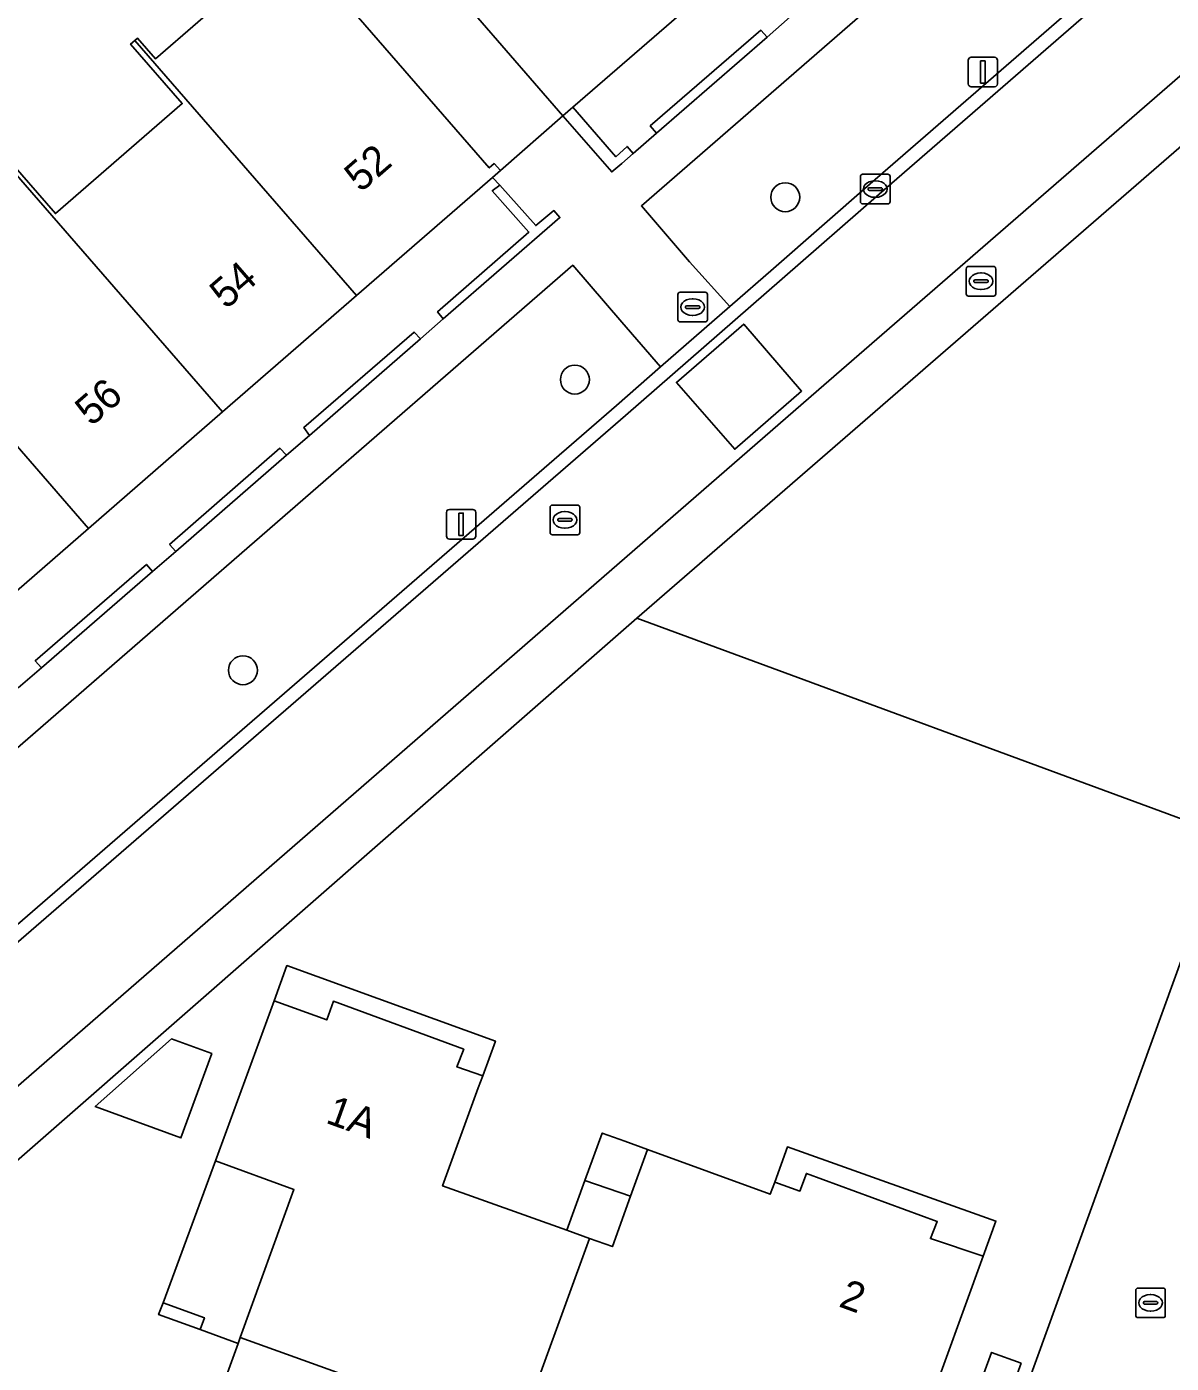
# Model space of a CAD drawing. Extents: x 155887 to 156869, y 383880 to 384678.
# Drawn here: x 156651.44 to 156690.14, y 384155.57 to 384200.77 of the extents above; entities that cross this region are included whole.
import ezdxf

# ---------------------------------------------------------------- set-up
doc = ezdxf.new("R2010")
doc.units = 0
for name, color, linetype in [('IMGEO_Boom', 7, 'Continuous'), ('IMGEO_Erf', 7, 'Continuous'), ('IMGEO_Groenvoorziening', 7, 'Continuous'), ('IMGEO_Hek', 7, 'Continuous'), ('IMGEO_Kolk', 7, 'Continuous'), ('IMGEO_Lichtmast', 7, 'Continuous'), ('IMGEO_Muur', 7, 'Continuous'), ('IMGEO_Pand', 7, 'Continuous'), ('IMGEO_Pand_nummerreeks', 7, 'Continuous'), ('IMGEO_Pand_overbouw', 7, 'Continuous'), ('IMGEO_Parkeervlak_open', 7, 'Continuous'), ('IMGEO_Rijbaan_lokaal_gesloten', 7, 'Continuous'), ('IMGEO_Rijbaan_lokaal_open', 7, 'Continuous'), ('IMGEO_Rioolput', 7, 'Continuous'), ('IMGEO_Voetpad_open', 7, 'Continuous')]:
    doc.layers.add(name, color=color, linetype=linetype)

msp = doc.modelspace()

# ---------------------------------------------------------------- linework, layer by layer
at = {"layer": 'IMGEO_Boom'}
for centre in [(156677.091, 384195.006), (156669.977, 384188.837), (156658.755, 384179.009)]:
    msp.add_circle(centre, 0.489, dxfattribs=at)
at = {"layer": 'IMGEO_Erf'}
for points in [[(156650.665, 384196.463), (156652.414, 384194.45), (156656.7, 384198.17), (156654.952, 384200.184), (156655.097, 384200.31), (156655.187, 384200.388), (156655.795, 384199.686), (156660.088, 384203.414)], [(156674.33, 384201.888), (156669.908, 384198.049), (156671.362, 384196.375), (156671.741, 384196.723), (156671.948, 384196.487), (156672.733, 384197.167), (156672.526, 384197.415), (156676.268, 384200.655), (156676.476, 384200.422), (156677.253, 384201.108)], [(156651.155, 384178.41), (156651.946, 384179.09), (156651.731, 384179.333), (156655.487, 384182.587), (156655.69, 384182.347), (156656.483, 384183.03), (156656.272, 384183.26), (156659.997, 384186.518), (156660.221, 384186.281), (156661.002, 384186.952), (156660.807, 384187.216), (156664.541, 384190.446), (156664.757, 384190.213), (156665.529, 384190.889), (156665.332, 384191.131), (156668.425, 384193.825), (156667.184, 384195.223), (156667.438, 384195.416), (156667.193, 384195.678), (156662.588, 384191.677), (156658.059, 384187.743), (156653.529, 384183.808), (156648.999, 384179.873)], [(156657.61, 384153.548), (156658.588, 384156.243), (156658.663, 384156.449), (156660.479, 384161.452), (156657.829, 384162.416), (156659.809, 384167.836), (156661.589, 384167.187), (156661.813, 384167.817), (156666.222, 384166.192), (156665.989, 384165.596), (156666.868, 384165.297), (156666.709, 384164.886), (156665.504, 384161.573), (156669.703, 384160.072), (156670.316, 384161.754), (156670.901, 384163.359), (156671.665, 384163.081), (156672.432, 384162.801), (156676.583, 384161.289), (156676.734, 384161.702), (156677.585, 384161.395), (156677.806, 384161.995), (156682.227, 384160.372), (156681.996, 384159.791), (156683.784, 384159.195), (156681.815, 384153.766)]]:
    msp.add_lwpolyline(points, dxfattribs=at)
for points in [[(156692.007, 384173.426), (156672.069, 384180.768), (156640.231, 384152.904), (156671.388, 384117.021), (156671.62, 384117.179)], [(156656.658, 384163.195), (156653.757, 384164.255), (156656.343, 384166.54), (156657.699, 384166.045)], [(156657.449, 384157.115), (156657.302, 384156.711), (156655.901, 384157.218), (156656.051, 384157.621)], [(156685.065, 384155.579), (156684.246, 384153.323), (156683.245, 384153.687), (156684.064, 384155.942)]]:
    msp.add_lwpolyline(points, close=True, dxfattribs=at)
at = {"layer": 'IMGEO_Groenvoorziening'}
msp.add_lwpolyline([(156703.377, 384207.942), (156672.069, 384180.768), (156692.007, 384173.426), (156704.035, 384206.61), (156704.056, 384206.716)], dxfattribs=at)
at = {"layer": 'IMGEO_Hek'}
msp.add_lwpolyline([(156672.069, 384180.768), (156692.007, 384173.426)], dxfattribs=at)
at = {"layer": 'IMGEO_Kolk'}
for p, q in [((156679.631, 384194.856), (156679.631, 384195.708)), ((156679.706, 384195.782), (156680.558, 384195.782)), ((156680.632, 384195.708), (156680.632, 384194.856)), ((156679.89, 384195.276), (156679.89, 384195.288)), ((156680.328, 384195.239), (156679.93, 384195.239)), ((156679.933, 384195.325), (156680.331, 384195.325)), ((156680.119, 384195.562), (156680.144, 384195.562)), ((156680.374, 384195.288), (156680.374, 384195.276)), ((156680.558, 384194.782), (156679.706, 384194.782)), ((156680.142, 384195.002), (156680.117, 384195.002))]:
    msp.add_line(p, q, dxfattribs=at)
for points in [[(156679.631, 384194.856), (156679.631, 384195.708)], [(156679.706, 384195.782), (156680.558, 384195.782)], [(156680.632, 384195.708), (156680.632, 384194.856)], [(156680.558, 384194.782), (156679.706, 384194.782)]]:
    msp.add_lwpolyline(points, dxfattribs=at)
for centre, radius, start, end in [((156679.708, 384195.706), 0.0765, 91.552, 178.448), ((156679.708, 384195.706), 0.0765, 91.552, 178.448), ((156680.556, 384195.706), 0.0765, 1.552, 88.448), ((156680.556, 384195.706), 0.0765, 1.552, 88.448), ((156679.93, 384195.285), 0.0403, 85.8775, 175.7526), ((156679.927, 384195.275), 0.0366, 178.938, 274.7102), ((156680.331, 384195.282), 0.043, 264.8664, 352.4533), ((156680.335, 384195.287), 0.0386, 1.7309, 96.639), ((156679.708, 384194.858), 0.0765, 181.552, 268.448), ((156679.708, 384194.858), 0.0765, 181.552, 268.448), ((156680.556, 384194.858), 0.0765, 271.552, 358.448), ((156680.556, 384194.858), 0.0765, 271.552, 358.448)]:
    msp.add_arc(centre, radius, start, end, dxfattribs=at)
for centre, major_axis, ratio, start_param, end_param in [((156680.118, 384195.282), (-0.387, 0.002), 0.722429, 4.712389, 7.853982), ((156680.143, 384195.282), (-0.39, 0.002), 0.717154, 1.570796, 4.712389)]:
    msp.add_ellipse(centre, major_axis=major_axis, ratio=ratio, start_param=start_param, end_param=end_param, dxfattribs=at)
at = {"layer": 'IMGEO_Lichtmast'}
for p, q in [((156683.376, 384199.739), (156684.166, 384199.739)), ((156684.166, 384199.739), (156683.376, 384199.739)), ((156683.276, 384198.839), (156683.276, 384199.639)), ((156683.276, 384199.639), (156683.276, 384198.839)), ((156684.266, 384199.639), (156684.266, 384198.839)), ((156684.266, 384198.839), (156684.266, 384199.639)), ((156684.166, 384198.739), (156683.376, 384198.739)), ((156683.376, 384198.739), (156684.166, 384198.739)), ((156665.734, 384184.447), (156666.524, 384184.447)), ((156666.524, 384184.447), (156665.734, 384184.447)), ((156665.634, 384183.547), (156665.634, 384184.347)), ((156665.634, 384184.347), (156665.634, 384183.547)), ((156666.624, 384184.347), (156666.624, 384183.547)), ((156666.624, 384183.547), (156666.624, 384184.347)), ((156666.524, 384183.447), (156665.734, 384183.447)), ((156665.734, 384183.447), (156666.524, 384183.447))]:
    msp.add_line(p, q, dxfattribs=at)
for points in [[(156683.696, 384199.614), (156683.846, 384199.614), (156683.846, 384198.864), (156683.696, 384198.864), (156683.696, 384199.614)], [(156666.054, 384184.322), (156666.204, 384184.322), (156666.204, 384183.572), (156666.054, 384183.572), (156666.054, 384184.322)]]:
    msp.add_lwpolyline(points, dxfattribs=at)
for centre, start, end in [((156683.376, 384199.639), 90, 180), ((156683.376, 384199.639), 90, 180), ((156684.166, 384199.639), 0, 90), ((156684.166, 384199.639), 360, 90), ((156683.376, 384198.839), 180, 270), ((156683.376, 384198.839), 180, 270), ((156684.166, 384198.839), 270, 0), ((156684.166, 384198.839), 270, 0), ((156665.734, 384184.347), 90, 180), ((156665.734, 384184.347), 90, 180), ((156666.524, 384184.347), 0, 90), ((156666.524, 384184.347), 360, 90), ((156665.734, 384183.547), 180, 270), ((156665.734, 384183.547), 180, 270), ((156666.524, 384183.547), 270, 0), ((156666.524, 384183.547), 270, 0)]:
    msp.add_arc(centre, 0.1, start, end, dxfattribs=at)
at = {"layer": 'IMGEO_Muur'}
for points in [[(156676.476, 384200.422), (156676.268, 384200.655), (156672.526, 384197.415), (156672.733, 384197.167)], [(156669.908, 384198.049), (156669.574, 384197.759), (156671.223, 384195.859), (156671.562, 384196.144), (156671.948, 384196.487), (156671.741, 384196.723), (156671.362, 384196.375)], [(156669.469, 384194.32), (156669.269, 384194.553), (156668.654, 384194.049), (156667.438, 384195.416), (156667.184, 384195.223), (156668.425, 384193.825), (156665.332, 384191.131), (156665.529, 384190.889)], [(156664.757, 384190.213), (156664.541, 384190.446), (156660.807, 384187.216), (156661.002, 384186.952)], [(156660.221, 384186.281), (156659.997, 384186.518), (156656.272, 384183.26), (156656.483, 384183.03)], [(156655.69, 384182.347), (156655.487, 384182.587), (156651.731, 384179.333), (156651.946, 384179.09)]]:
    msp.add_lwpolyline(points, close=True, dxfattribs=at)
at = {"layer": 'IMGEO_Pand'}
for points in [[(156666.837, 384210.523), (156666.714, 384210.416), (156667.324, 384209.714), (156663.022, 384205.974), (156662.411, 384206.675), (156662.094, 384206.399), (156663.819, 384204.397), (156669.574, 384197.759), (156669.908, 384198.049), (156674.33, 384201.888)], [(156662.588, 384191.677), (156667.193, 384195.678), (156667.457, 384195.907), (156667.247, 384196.145), (156667.082, 384195.999), (156661.524, 384202.402), (156659.791, 384204.399), (156659.473, 384204.123), (156660.088, 384203.414), (156655.795, 384199.686), (156655.187, 384200.388), (156655.097, 384200.31)], [(156650.566, 384196.377), (156658.059, 384187.743), (156662.588, 384191.677), (156655.097, 384200.31), (156654.952, 384200.184), (156656.7, 384198.17), (156652.414, 384194.45), (156650.665, 384196.463)], [(156650.566, 384196.377), (156650.431, 384196.259), (156651.039, 384195.557), (156646.738, 384191.822), (156646.129, 384192.524), (156646.036, 384192.443), (156649.141, 384188.865), (156653.529, 384183.808), (156658.059, 384187.743)], [(156646.036, 384192.443), (156645.894, 384192.32), (156641.514, 384188.516), (156643.253, 384186.508), (156648.999, 384179.873), (156653.529, 384183.808), (156649.141, 384188.865)], [(156665.504, 384161.573), (156666.709, 384164.886), (156666.868, 384165.297), (156665.989, 384165.596), (156666.222, 384166.192), (156661.813, 384167.817), (156661.589, 384167.187), (156659.809, 384167.836), (156657.829, 384162.416), (156660.479, 384161.452), (156658.663, 384156.449), (156668.027, 384153.076), (156670.471, 384159.797), (156669.703, 384160.072)], [(156656.343, 384166.54), (156653.757, 384164.255), (156656.658, 384163.195), (156657.699, 384166.045)], [(156672.432, 384162.801), (156671.665, 384163.081), (156670.901, 384163.359), (156670.316, 384161.754), (156671.86, 384161.221)], [(156683.784, 384159.195), (156681.996, 384159.791), (156682.227, 384160.372), (156677.806, 384161.995), (156677.585, 384161.395), (156676.734, 384161.702), (156676.583, 384161.289), (156672.432, 384162.801), (156671.86, 384161.221), (156671.244, 384159.521), (156670.471, 384159.797), (156668.027, 384153.076), (156677.346, 384149.719), (156679.164, 384154.728), (156681.815, 384153.766)], [(156671.86, 384161.221), (156670.316, 384161.754), (156669.703, 384160.072), (156670.471, 384159.797), (156671.244, 384159.521)], [(156656.051, 384157.621), (156655.901, 384157.218), (156657.302, 384156.711), (156657.449, 384157.115)], [(156668.027, 384153.076), (156658.663, 384156.449), (156658.588, 384156.243), (156657.61, 384153.548), (156654.957, 384154.504), (156652.246, 384146.986), (156654.024, 384146.345), (156653.811, 384145.757), (156658.212, 384144.16), (156658.416, 384144.774), (156659.287, 384144.447), (156659.441, 384144.871), (156660.619, 384148.129), (156664.809, 384146.607), (156665.575, 384146.329)], [(156685.065, 384155.579), (156684.064, 384155.942), (156683.245, 384153.687), (156684.246, 384153.323)]]:
    msp.add_lwpolyline(points, close=True, dxfattribs=at)
at = {"layer": 'IMGEO_Pand_overbouw'}
for points in [[(156661.524, 384202.402), (156667.082, 384195.999), (156667.247, 384196.145), (156667.457, 384195.907), (156669.574, 384197.759), (156663.819, 384204.397)], [(156659.809, 384167.836), (156661.589, 384167.187), (156661.813, 384167.817), (156666.222, 384166.192), (156665.989, 384165.596), (156666.868, 384165.297), (156667.289, 384166.467), (156660.239, 384169.022)], [(156676.734, 384161.702), (156677.585, 384161.395), (156677.806, 384161.995), (156682.227, 384160.372), (156681.996, 384159.791), (156683.784, 384159.195), (156684.214, 384160.381), (156677.165, 384162.89)], [(156656.051, 384157.621), (156657.449, 384157.115), (156657.302, 384156.711), (156658.588, 384156.243), (156658.663, 384156.449), (156660.479, 384161.452), (156657.829, 384162.416)]]:
    msp.add_lwpolyline(points, close=True, dxfattribs=at)
at = {"layer": 'IMGEO_Parkeervlak_open'}
for points in [[(156675.221, 384191.315), (156676.688, 384192.594), (156679.966, 384195.455), (156710.44, 384221.92), (156711.925, 384223.211), (156710.64, 384224.727), (156708.991, 384226.672), (156672.225, 384194.714), (156673.849, 384192.818)], [(156672.872, 384189.267), (156671.568, 384190.778), (156669.903, 384192.706), (156633.306, 384160.897), (156635.92, 384157.835), (156636.1, 384157.623), (156641.976, 384162.571), (156643.521, 384163.833), (156671.382, 384187.968)]]:
    msp.add_lwpolyline(points, close=True, dxfattribs=at)
at = {"layer": 'IMGEO_Rijbaan_lokaal_gesloten'}
for points in [[(156798.084, 384298.013), (156792.655, 384293.308), (156791.29, 384292.12), (156789.713, 384290.747), (156788.213, 384289.442), (156788.507, 384289.088), (156761.065, 384265.282), (156754.859, 384259.931), (156749.57, 384255.335), (156743.439, 384250), (156723.484, 384232.637), (156715.95, 384226.1), (156710.742, 384221.573), (156680.268, 384195.108), (156676.99, 384192.247), (156671.684, 384187.621), (156643.817, 384163.481), (156642.257, 384162.207), (156636.046, 384156.976), (156635.856, 384157.199), (156634.485, 384156.375)], [(156649.173, 384163.247), (156677.961, 384188.273), (156728.765, 384232.392), (156749.039, 384250), (156777.585, 384274.792), (156801.435, 384295.362)]]:
    msp.add_lwpolyline(points, dxfattribs=at)
msp.add_lwpolyline([(156673.408, 384188.745), (156675.685, 384190.717), (156677.641, 384188.451), (156675.382, 384186.486)], close=True, dxfattribs=at)
at = {"layer": 'IMGEO_Rijbaan_lokaal_open'}
for points in [[(156634.485, 384156.375), (156635.856, 384157.199), (156636.046, 384156.976), (156642.257, 384162.207), (156643.817, 384163.481), (156671.684, 384187.621), (156676.99, 384192.247), (156680.268, 384195.108), (156710.742, 384221.573), (156715.95, 384226.1), (156723.484, 384232.637), (156743.439, 384250), (156749.57, 384255.335), (156754.859, 384259.931), (156761.065, 384265.282), (156788.507, 384289.088), (156788.213, 384289.442)], [(156788.213, 384289.442), (156760.764, 384265.63), (156754.558, 384260.279), (156753.039, 384258.959), (156750.769, 384256.987), (156749.268, 384255.682), (156742.738, 384250), (156723.182, 384232.984), (156715.648, 384226.447), (156714.132, 384225.13), (156711.925, 384223.211), (156710.44, 384221.92), (156679.966, 384195.455), (156676.688, 384192.594), (156675.221, 384191.315), (156672.872, 384189.267), (156671.382, 384187.968), (156643.521, 384163.833), (156641.976, 384162.571), (156636.1, 384157.623), (156635.92, 384157.835)], [(156704.056, 384206.716), (156704.035, 384206.61), (156692.007, 384173.426), (156671.62, 384117.179), (156671.388, 384117.021), (156669.993, 384115.767), (156664.299, 384116.202), (156674.809, 384104.102), (156674.826, 384110.185), (156674.834, 384110.482), (156675.458, 384112.297), (156713.159, 384216.382), (156703.377, 384207.942)]]:
    msp.add_lwpolyline(points, dxfattribs=at)
msp.add_lwpolyline([(156675.382, 384186.486), (156677.641, 384188.451), (156675.685, 384190.717), (156673.408, 384188.745)], close=True, dxfattribs=at)
at = {"layer": 'IMGEO_Rioolput'}
for p, q in [((156683.209, 384191.738), (156683.209, 384192.59)), ((156683.284, 384192.664), (156684.136, 384192.664)), ((156684.21, 384192.59), (156684.21, 384191.738)), ((156683.468, 384192.158), (156683.468, 384192.17)), ((156683.906, 384192.121), (156683.508, 384192.121)), ((156683.511, 384192.207), (156683.909, 384192.207)), ((156683.697, 384192.444), (156683.722, 384192.444)), ((156683.952, 384192.17), (156683.952, 384192.158)), ((156673.459, 384190.864), (156673.459, 384191.716)), ((156673.534, 384191.79), (156674.386, 384191.79)), ((156674.46, 384191.716), (156674.46, 384190.864)), ((156684.136, 384191.664), (156683.284, 384191.664)), ((156683.72, 384191.884), (156683.695, 384191.884)), ((156673.718, 384191.284), (156673.718, 384191.296)), ((156674.156, 384191.247), (156673.758, 384191.247)), ((156673.761, 384191.333), (156674.159, 384191.333)), ((156673.947, 384191.57), (156673.972, 384191.57)), ((156674.202, 384191.296), (156674.202, 384191.284)), ((156674.386, 384190.79), (156673.534, 384190.79)), ((156673.97, 384191.01), (156673.945, 384191.01)), ((156669.14, 384183.668), (156669.14, 384184.52)), ((156669.215, 384184.594), (156670.067, 384184.594)), ((156669.628, 384184.374), (156669.653, 384184.374)), ((156670.141, 384184.52), (156670.141, 384183.668)), ((156669.399, 384184.088), (156669.399, 384184.1)), ((156669.837, 384184.051), (156669.439, 384184.051)), ((156669.442, 384184.137), (156669.84, 384184.137)), ((156669.883, 384184.1), (156669.883, 384184.088)), ((156670.067, 384183.594), (156669.215, 384183.594)), ((156669.651, 384183.814), (156669.626, 384183.814)), ((156688.94, 384157.191), (156688.94, 384158.043)), ((156689.015, 384158.117), (156689.867, 384158.117)), ((156689.428, 384157.897), (156689.453, 384157.897)), ((156689.941, 384158.043), (156689.941, 384157.191)), ((156689.199, 384157.611), (156689.199, 384157.623)), ((156689.637, 384157.574), (156689.239, 384157.574)), ((156689.242, 384157.66), (156689.64, 384157.66)), ((156689.451, 384157.337), (156689.426, 384157.337)), ((156689.683, 384157.623), (156689.683, 384157.611)), ((156689.867, 384157.117), (156689.015, 384157.117))]:
    msp.add_line(p, q, dxfattribs=at)
for points in [[(156683.209, 384191.738), (156683.209, 384192.59)], [(156683.284, 384192.664), (156684.136, 384192.664)], [(156684.21, 384192.59), (156684.21, 384191.738)], [(156673.459, 384190.864), (156673.459, 384191.716)], [(156673.534, 384191.79), (156674.386, 384191.79)], [(156674.46, 384191.716), (156674.46, 384190.864)], [(156684.136, 384191.664), (156683.284, 384191.664)], [(156674.386, 384190.79), (156673.534, 384190.79)], [(156669.14, 384183.668), (156669.14, 384184.52)], [(156669.215, 384184.594), (156670.067, 384184.594)], [(156670.141, 384184.52), (156670.141, 384183.668)], [(156670.067, 384183.594), (156669.215, 384183.594)], [(156688.94, 384157.191), (156688.94, 384158.043)], [(156689.015, 384158.117), (156689.867, 384158.117)], [(156689.941, 384158.043), (156689.941, 384157.191)], [(156689.867, 384157.117), (156689.015, 384157.117)]]:
    msp.add_lwpolyline(points, dxfattribs=at)
for centre, radius, start, end in [((156683.286, 384192.588), 0.0765, 91.552, 178.448), ((156683.286, 384192.588), 0.0765, 91.552, 178.448), ((156684.134, 384192.588), 0.0765, 1.552, 88.448), ((156684.134, 384192.588), 0.0765, 1.552, 88.448), ((156683.508, 384192.167), 0.0403, 85.8775, 175.7526), ((156683.505, 384192.157), 0.0366, 178.938, 274.7102), ((156683.909, 384192.164), 0.043, 264.8664, 352.4533), ((156683.913, 384192.169), 0.0386, 1.7309, 96.639), ((156673.536, 384191.714), 0.0765, 91.552, 178.448), ((156673.536, 384191.714), 0.0765, 91.552, 178.448), ((156674.384, 384191.714), 0.0765, 1.552, 88.448), ((156674.384, 384191.714), 0.0765, 1.552, 88.448), ((156683.286, 384191.74), 0.0765, 181.552, 268.448), ((156683.286, 384191.74), 0.0765, 181.552, 268.448), ((156684.134, 384191.74), 0.0765, 271.552, 358.448), ((156684.134, 384191.74), 0.0765, 271.552, 358.448), ((156673.758, 384191.293), 0.0403, 85.8775, 175.7526), ((156673.755, 384191.283), 0.0366, 178.938, 274.7102), ((156674.159, 384191.29), 0.043, 264.8664, 352.4533), ((156674.163, 384191.295), 0.0386, 1.7309, 96.639), ((156673.536, 384190.866), 0.0765, 181.552, 268.448), ((156673.536, 384190.866), 0.0765, 181.552, 268.448), ((156674.384, 384190.866), 0.0765, 271.552, 358.448), ((156674.384, 384190.866), 0.0765, 271.552, 358.448), ((156669.217, 384184.518), 0.0765, 91.552, 178.448), ((156669.217, 384184.518), 0.0765, 91.552, 178.448), ((156670.065, 384184.518), 0.0765, 1.552, 88.448), ((156670.065, 384184.518), 0.0765, 1.552, 88.448), ((156669.439, 384184.097), 0.0403, 85.8775, 175.7526), ((156669.436, 384184.087), 0.0366, 178.938, 274.7102), ((156669.84, 384184.094), 0.043, 264.8664, 352.4533), ((156669.844, 384184.099), 0.0386, 1.7309, 96.639), ((156669.217, 384183.67), 0.0765, 181.552, 268.448), ((156669.217, 384183.67), 0.0765, 181.552, 268.448), ((156670.065, 384183.67), 0.0765, 271.552, 358.448), ((156670.065, 384183.67), 0.0765, 271.552, 358.448), ((156689.017, 384158.041), 0.0765, 91.552, 178.448), ((156689.017, 384158.041), 0.0765, 91.552, 178.448), ((156689.865, 384158.041), 0.0765, 1.552, 88.448), ((156689.865, 384158.041), 0.0765, 1.552, 88.448), ((156689.239, 384157.62), 0.0403, 85.8775, 175.7526), ((156689.236, 384157.61), 0.0366, 178.938, 274.7102), ((156689.64, 384157.617), 0.043, 264.8664, 352.4533), ((156689.644, 384157.622), 0.0386, 1.7309, 96.639), ((156689.017, 384157.193), 0.0765, 181.552, 268.448), ((156689.017, 384157.193), 0.0765, 181.552, 268.448), ((156689.865, 384157.193), 0.0765, 271.552, 358.448), ((156689.865, 384157.193), 0.0765, 271.552, 358.448)]:
    msp.add_arc(centre, radius, start, end, dxfattribs=at)
for centre, major_axis, ratio, start_param, end_param in [((156683.696, 384192.164), (-0.387, 0.002), 0.722429, 4.712389, 7.853982), ((156683.721, 384192.164), (-0.39, 0.002), 0.717154, 1.570796, 4.712389), ((156673.946, 384191.29), (-0.387, 0.002), 0.722429, 4.712389, 7.853982), ((156673.971, 384191.29), (-0.39, 0.002), 0.717154, 1.570796, 4.712389), ((156669.627, 384184.094), (-0.387, 0.002), 0.722429, 4.712389, 7.853982), ((156669.652, 384184.094), (-0.39, 0.002), 0.717154, 1.570796, 4.712389), ((156689.427, 384157.617), (-0.387, 0.002), 0.722429, 4.712389, 7.853982), ((156689.452, 384157.617), (-0.39, 0.002), 0.717154, 1.570796, 4.712389)]:
    msp.add_ellipse(centre, major_axis=major_axis, ratio=ratio, start_param=start_param, end_param=end_param, dxfattribs=at)
at = {"layer": 'IMGEO_Voetpad_open'}
for points in [[(156801.435, 384295.362), (156777.585, 384274.792), (156749.039, 384250), (156728.765, 384232.392), (156677.961, 384188.273), (156649.173, 384163.247), (156638.782, 384153.801)], [(156638.007, 384152.401), (156638.713, 384151.602), (156640.231, 384152.904), (156672.069, 384180.768), (156703.377, 384207.942), (156713.159, 384216.382), (156729.008, 384230.275), (156754.837, 384252.606), (156758.21, 384248.7), (156758.942, 384250.73), (156756.246, 384253.82), (156760.384, 384257.403), (156769.888, 384265.675), (156788.86, 384282.122), (156802.94, 384294.222)], [(156633.306, 384160.897), (156669.903, 384192.706), (156671.568, 384190.778), (156672.872, 384189.267), (156675.221, 384191.315), (156673.849, 384192.818), (156672.225, 384194.714), (156708.991, 384226.672)], [(156677.253, 384201.108), (156676.476, 384200.422), (156672.733, 384197.167), (156671.948, 384196.487), (156671.562, 384196.144), (156671.223, 384195.859), (156669.574, 384197.759), (156667.457, 384195.907), (156667.193, 384195.678), (156667.438, 384195.416), (156668.654, 384194.049), (156669.269, 384194.553), (156669.469, 384194.32), (156665.529, 384190.889), (156664.757, 384190.213), (156661.002, 384186.952), (156660.221, 384186.281), (156656.483, 384183.03), (156655.69, 384182.347), (156651.946, 384179.09), (156651.155, 384178.41)]]:
    msp.add_lwpolyline(points, dxfattribs=at)
msp.add_lwpolyline([(156655.532, 384213.952), (156654.157, 384215.535), (156647.654, 384223.021), (156646.03, 384224.891), (156645.828, 384225.123), (156640.066, 384231.747), (156637.941, 384229.874), (156638.154, 384229.632), (156637.988, 384229.487), (156643.552, 384223.098), (156645.299, 384221.092), (156651.84, 384213.557), (156653.217, 384211.97), (156659.791, 384204.399), (156661.524, 384202.402), (156667.082, 384195.999), (156667.247, 384196.145), (156667.457, 384195.907), (156669.574, 384197.759), (156663.819, 384204.397), (156662.094, 384206.399)], close=True, dxfattribs=at)

# ---------------------------------------------------------------- texts
at = {"layer": 'IMGEO_Pand_nummerreeks'}
for s, rotation, p in [('52', 40.9798, (156662.733, 384195.142)), ('54', 40.9798, (156658.181, 384191.188)), ('56', 40.9779, (156653.628, 384187.232)), ('1A', 340.084, (156661.513, 384163.717)), ('2', 339.7517, (156678.861, 384157.507))]:
    msp.add_text(s, height=1, rotation=rotation, dxfattribs=at).set_placement(p)

doc.saveas('drawing.dxf')
